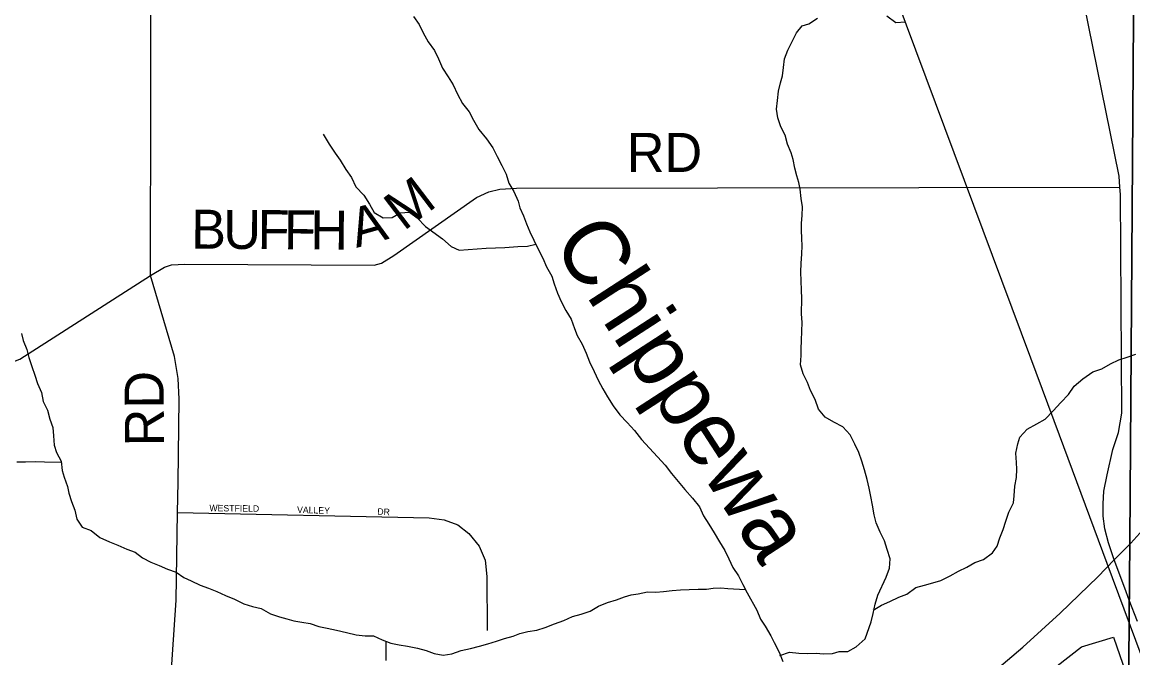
# Model space of a CAD drawing. Extents: x 1985906 to 2277390, y 930619 to 1324581.
# Drawn here: x 2131203 to 2139737, y 1105968 to 1110854 of the extents above; entities that cross this region are included whole.
import ezdxf

# ---------------------------------------------------------------- set-up
doc = ezdxf.new("R2010")
doc.units = 0
for name, color, linetype in [('GM_X_Corporation', 7, 'Continuous'), ('GM_X_County_Road', 7, 'Continuous'), ('GM_X_County_Road_Text', 7, 'Continuous'), ('GM_X_Interstate_Route', 7, 'Continuous'), ('GM_X_Minor_River', 7, 'Continuous'), ('GM_X_Minor_River_Text', 7, 'Continuous'), ('GM_X_Rail_Line', 7, 'Continuous'), ('GM_X_Township', 7, 'Continuous'), ('GM_X_Township_Road', 7, 'Continuous'), ('GM_X_Township_Road_Text', 7, 'Continuous'), ('GM_X_Township_Subdivision', 7, 'Continuous'), ('GM_X_Township_Subdivision_Text', 7, 'Continuous')]:
    doc.layers.add(name, color=color, linetype=linetype)

msp = doc.modelspace()

# ---------------------------------------------------------------- linework, layer by layer
at = {"layer": 'GM_X_Corporation'}
msp.add_lwpolyline([(2138699.5, 1105551.2), (2139341.7, 1106052.9), (2139588.5, 1106127.6), (2139706.6, 1105784.8)], dxfattribs=at)
at = {"layer": 'GM_X_County_Road'}
for points in [[(2132318.7, 1105424.5), (2132385.2, 1106412.2), (2132396.7, 1107085.4), (2132400.7, 1107317.5), (2132409.1, 1107955.3), (2132401.1, 1108115.9), (2132374.3, 1108284.6), (2132188.8, 1108906.2), (2132194, 1111666.8), (2132231.2, 1111793.4), (2132268.8, 1111869.9), (2132328.6, 1111938.6), (2132398.6, 1111985.2), (2132504.8, 1112016), (2134081.6, 1111998.3)], [(2139772.6, 1106245.9), (2139710.2, 1106410.8), (2139675.2, 1106503.1), (2139594.9, 1106721.4), (2139550.9, 1106851), (2139521.7, 1106959.2), (2139509, 1107057.2), (2139509.7, 1107151.6), (2139514.8, 1107247.8), (2139540.6, 1107374.9), (2139582.4, 1107569.4), (2139627.7, 1107700.1), (2139652.7, 1107848.8), (2139642.5, 1109530), (2139636, 1109586.1), (2139631.4, 1109670.3), (2139164.6, 1111982.1)]]:
    msp.add_lwpolyline(points, dxfattribs=at)
at = {"layer": 'GM_X_Interstate_Route'}
msp.add_lwpolyline([(2136694.1, 1104507.6), (2136760.7, 1104542.2), (2137444.2, 1104962.2), (2137807.3, 1105203.5), (2138216.3, 1105497.4), (2138588.9, 1105794.5), (2138773.3, 1105950.6), (2138891.3, 1106050.4), (2139179.9, 1106311.6), (2139468.4, 1106591.5), (2139594.9, 1106721.4), (2139713.2, 1106841.2), (2139721.5, 1106849.6), (2140020.9, 1107183), (2140400.6, 1107645.5), (2141378.3, 1108972), (2142617.6, 1110569.8)], dxfattribs=at)
at = {"layer": 'GM_X_Minor_River'}
for points in [[(2134209.3, 1110896.9), (2134252.4, 1110836), (2134283.4, 1110771.2), (2134322.4, 1110702.3), (2134371.5, 1110637.2), (2134402.6, 1110572.5), (2134431.4, 1110499.8), (2134476.5, 1110434.8), (2134513.6, 1110371.9), (2134548.5, 1110301.1), (2134587.4, 1110228.1), (2134638.6, 1110165), (2134669.6, 1110100.3), (2134710.5, 1110029.3), (2134769.6, 1109958.1), (2134818.6, 1109889), (2134851.6, 1109820.2), (2134888.5, 1109751.3), (2134921.5, 1109684.5), (2134942.4, 1109615.9), (2134979.5, 1109551.1), (2135014.4, 1109478.2), (2135027.6, 1109427.8), (2135054.6, 1109365.2), (2135077.6, 1109302.6), (2135104.7, 1109241.9), (2135133.7, 1109177.2), (2135168.7, 1109108.3), (2135203.6, 1109039.5), (2135232.6, 1108972.8), (2135271.6, 1108901.9), (2135290.6, 1108841.3), (2135317.5, 1108770.7), (2135344.5, 1108706), (2135381.5, 1108637.1), (2135422.5, 1108572.2), (2135447.4, 1108499.5), (2135468.5, 1108444.9), (2135505.5, 1108378.1), (2135536.5, 1108309.3), (2135561.4, 1108242.7), (2135598.4, 1108169.8), (2135629.3, 1108103), (2135664.3, 1108036.2), (2135701.4, 1107973.3), (2135744.4, 1107904.3), (2135795.4, 1107835.2), (2135850.7, 1107776.1), (2135907.9, 1107714.8), (2135960.9, 1107645.7), (2136022, 1107580.4), (2136085.2, 1107513), (2136144.3, 1107447.8), (2136193.4, 1107384.7), (2136242.6, 1107323.6), (2136295.7, 1107260.5), (2136352.9, 1107195.2), (2136407.9, 1107128), (2136438.9, 1107059.3), (2136480, 1106996.3), (2136521, 1106927.4), (2136562, 1106860.4), (2136601, 1106793.5), (2136634, 1106728.8), (2136663, 1106662), (2136706.1, 1106597.1), (2136741.1, 1106530.2), (2136774.1, 1106467.4), (2136848.1, 1106333.7), (2136877.1, 1106264.9), (2136912.3, 1106212.2), (2136955.2, 1106137.1), (2136982.4, 1106084.5), (2137019.3, 1106011.6), (2137048.2, 1105938.9)], [(2137024.9, 1105985.4), (2137097.7, 1106012.2), (2137169.8, 1106002.9), (2137238.1, 1106001.6), (2137306.4, 1106002.4), (2137356.6, 1105999.5), (2137429, 1106002.2), (2137479.5, 1106017.3), (2137547.7, 1106016.1), (2137610.6, 1106051.1), (2137680, 1106114), (2137726.5, 1106245.6), (2137741.6, 1106307.5), (2137756.9, 1106379.5), (2137778.2, 1106449.3), (2137840.9, 1106588.6), (2137868.2, 1106656.3), (2137871.5, 1106728.5), (2137850.6, 1106801.1), (2137827.7, 1106867.7), (2137794.7, 1106934.5), (2137763.8, 1107005.3), (2137750.8, 1107067.7), (2137738, 1107140.1), (2137723.1, 1107206.6), (2137710.2, 1107273.1), (2137695.3, 1107339.5), (2137676.4, 1107412.1), (2137653.5, 1107480.7), (2137630.6, 1107547.3), (2137601.5, 1107610.1), (2137564.6, 1107682.9), (2137509.4, 1107742.1), (2137439.7, 1107779.5), (2137372.1, 1107818.8), (2137320.9, 1107877.9), (2137296.1, 1107952.6), (2137261.1, 1108021.4), (2137236.1, 1108084.1), (2137203.1, 1108150.9), (2137182.2, 1108219.4), (2137189.5, 1108291.5), (2137188.3, 1108341.7), (2137191.5, 1108407.9), (2137194.7, 1108478), (2137195.9, 1108544.2), (2137191, 1108612.5), (2137193.1, 1108728.8), (2137190.2, 1108795.1), (2137187.4, 1108865.3), (2137186.5, 1108931.5), (2137189.8, 1109001.7), (2137194.9, 1109069.8), (2137196.1, 1109138), (2137193, 1109188.2), (2137190.1, 1109256.4), (2137191.1, 1109308.6), (2137196.1, 1109368.7), (2137199.3, 1109434.8), (2137188.3, 1109499.2), (2137181.5, 1109569.6), (2137170.4, 1109621.9), (2137155.2, 1109672.3), (2137140.2, 1109732.8), (2137127.2, 1109799.2), (2137112, 1109849.6), (2137083.1, 1109916.4), (2137066.2, 1109984.9), (2137033.2, 1110049.7), (2137010.2, 1110118.3), (2136999.3, 1110184.7), (2137006.5, 1110252.8), (2137013.8, 1110324.8), (2137031, 1110388.7), (2137044, 1110442.6), (2137053.1, 1110506.7), (2137060.3, 1110572.7), (2137085.5, 1110638.5), (2137118.8, 1110704.1), (2137152.1, 1110771.7), (2137197.3, 1110827), (2137247.8, 1110842.2), (2137314.8, 1110885.1)], [(2137847.5, 1110903.6), (2137916.9, 1110852.2), (2137989.3, 1110856.9)], [(2133514.6, 1109992.7), (2133561.5, 1109915.6), (2133608.5, 1109846.6), (2133645.8, 1109793.8), (2133690.7, 1109720.7), (2133733.8, 1109659.8), (2133766.8, 1109589), (2133827.9, 1109523.7), (2133870.9, 1109454.7), (2133908, 1109391.8), (2133975.6, 1109350.5), (2134045.9, 1109353.3), (2134106.8, 1109388.3), (2134179.2, 1109393), (2134236.7, 1109349.8), (2134301.8, 1109282.4), (2134432.8, 1109187.8), (2134498, 1109128.5), (2134561.9, 1109101.2), (2134630.2, 1109106), (2134698.7, 1109112.8), (2134767, 1109115.6), (2134839.4, 1109118.3), (2134911.8, 1109123), (2135012.3, 1109129.2), (2135084.7, 1109131.9), (2135148.9, 1109146.7)], [(2131197.9, 1108461.7), (2131211.1, 1108407.3), (2131238, 1108338.6), (2131255, 1108276.1), (2131277.9, 1108207.5), (2131298.8, 1108140.9), (2131321.8, 1108076.3), (2131350.8, 1108007.6), (2131363.6, 1107937.1), (2131396.6, 1107870.4), (2131415.5, 1107801.8), (2131438.5, 1107737.2), (2131443.4, 1107672.9), (2131448.2, 1107602.6), (2131465.3, 1107546.1), (2131502.3, 1107479.3), (2131511.1, 1107406.9), (2131526.3, 1107356.5), (2131551.2, 1107283.8), (2131560.3, 1107233.5), (2131581.3, 1107168.9), (2131608.3, 1107102.2), (2131623.2, 1107033.7), (2131664.3, 1106972.8), (2131732.2, 1106947.5), (2131799.5, 1106892.1), (2131873.3, 1106858.7), (2131939.1, 1106833.4), (2132006.9, 1106804.1), (2132070.8, 1106780.9), (2132128.3, 1106735.8), (2132192, 1106702.5), (2132255.8, 1106677.3), (2132319.6, 1106650.1), (2132385.5, 1106626.8), (2132445.1, 1106585.6), (2132500.8, 1106558.5), (2132570.6, 1106527.2), (2132634.5, 1106503.9), (2132698.3, 1106478.7), (2132766.1, 1106447.4), (2132833.9, 1106418.1), (2132905.6, 1106382.7), (2132971.6, 1106363.5), (2133039.6, 1106348.2), (2133111.2, 1106306.8), (2133181.1, 1106283.5), (2133237.1, 1106268.4), (2133289.1, 1106253.4), (2133351.1, 1106242.3)], [(2137742.1, 1106333.6), (2137805, 1106372.6), (2137869.8, 1106399.5), (2137938.7, 1106434.4), (2138001.4, 1106457.3), (2138070.6, 1106508.2), (2138135.2, 1106527.1), (2138199.7, 1106544), (2138262.3, 1106562.9), (2138333.3, 1106597.8), (2138398.1, 1106632.7), (2138461, 1106665.7), (2138523.9, 1106700.7), (2138590.6, 1106723.5), (2138659.8, 1106774.4), (2138694.8, 1106826), (2138716, 1106889.8), (2138741.2, 1106953.5), (2138760.4, 1107019.4), (2138783.7, 1107087.2), (2138819.1, 1107158.8), (2138826.1, 1107212.8), (2138831.4, 1107286.9), (2138842.6, 1107352.9), (2138845.7, 1107417.1), (2138842.6, 1107469.3), (2138837.8, 1107541.6), (2138853.1, 1107611.5), (2138870, 1107663.4), (2138925.3, 1107724.6), (2138998.4, 1107765.4), (2139063.3, 1107802.3), (2139124.7, 1107867.4), (2139184, 1107930.6), (2139243.4, 1107991.7), (2139286.7, 1108055.1), (2139351.9, 1108112.1), (2139429.2, 1108166.9), (2139497.9, 1108189.7), (2139564.8, 1108226.6), (2139629.7, 1108257.5), (2139694.3, 1108278.4), (2139759, 1108301.3)], [(2131162.7, 1107473.3), (2131229, 1107474.2), (2131301.4, 1107476.9), (2131373.7, 1107475.6), (2131499.5, 1107471.5)], [(2133351.1, 1106242.3), (2133415.2, 1106231.1), (2133481.2, 1106209.8), (2133545.2, 1106194.6), (2133619.2, 1106179.3), (2133695.3, 1106161.8), (2133769.3, 1106144.5), (2133837.5, 1106137.2), (2133901.7, 1106136.1), (2133969.5, 1106106.8), (2134035.4, 1106081.5), (2134099.4, 1106068.3), (2134163.5, 1106057.1), (2134239.6, 1106041.7), (2134307.6, 1106024.4), (2134369.5, 1106001.2), (2134437.5, 1105988), (2134504, 1105998.8), (2134574.8, 1106023.6), (2134647.3, 1106038.4), (2134718, 1106057.1), (2134780.6, 1106076.1), (2134847.2, 1106094.9), (2134907.8, 1106115.9), (2134976.5, 1106134.7), (2135027, 1106153.9), (2135087.6, 1106170.8), (2135158.1, 1106181.6), (2135222.7, 1106200.5), (2135293.5, 1106229.3), (2135364.2, 1106254.1), (2135431.1, 1106285), (2135497.7, 1106303.9), (2135568.4, 1106326.7), (2135631.3, 1106365.7), (2135700.1, 1106392.5), (2135768.8, 1106413.3), (2135831.4, 1106436.3), (2135881.9, 1106451.4), (2135936.3, 1106458.5), (2136006.9, 1106475.2), (2136073.1, 1106472.1), (2136129.5, 1106477.1), (2136197.9, 1106485.8), (2136262.3, 1106490.7), (2136328.6, 1106493.5), (2136396.9, 1106494.3), (2136461.2, 1106495.1), (2136513.6, 1106502.2), (2136571.9, 1106505.2), (2136626, 1106500.2), (2136757.8, 1106494)], [(2134000.9, 1105947.7), (2133999.4, 1106092.2)]]:
    msp.add_lwpolyline(points, dxfattribs=at)
at = {"layer": 'GM_X_Rail_Line'}
msp.add_lwpolyline([(2140069.3, 1105268), (2139541.1, 1106692.2), (2139173.2, 1107679), (2138953, 1108270), (2137561, 1112007.8), (2137309.7, 1112685.2), (2137005.4, 1113502.6), (2136868.4, 1113867.5), (2136684.2, 1114363.6), (2136326.9, 1115323.1), (2136166, 1115758)], dxfattribs=at)
at = {"layer": 'GM_X_Township'}
for points in [[(2155648.8, 1089279), (2152684.2, 1089315.7), (2150082.5, 1089293.4), (2145540.2, 1089350.8), (2143683.2, 1089344.1), (2141098.4, 1089364.6), (2139591.4, 1089396.7), (2139632.3, 1095256.8), (2139645.2, 1097096.1), (2139669.5, 1100582), (2139699.5, 1104875.9), (2139709.2, 1106268.6), (2139713.4, 1106864.7), (2139749.1, 1111975.2), (2139751.7, 1112355.6), (2139793.5, 1116176.5), (2143818.5, 1116154.3), (2146952.5, 1116173.5), (2147928.6, 1116188.5), (2150100.2, 1116209.9), (2152712, 1116228.7), (2157437.7, 1116248.6)], [(2139749.1, 1111975.2), (2139713.4, 1106864.7), (2139709.2, 1106268.6), (2139699.5, 1104875.9), (2139669.5, 1100582), (2139645.2, 1097096.1), (2139632.3, 1095256.8), (2139591.4, 1089396.7)]]:
    msp.add_lwpolyline(points, dxfattribs=at)
at = {"layer": 'GM_X_Township_Road'}
for points in [[(2132188.8, 1108906.2), (2132296, 1108971.3), (2132350.1, 1108989.7), (2132452.6, 1108994.5), (2133907.1, 1108986.5), (2133963.2, 1109001), (2134059.2, 1109059.8), (2134692.8, 1109505.6), (2134788.9, 1109550.4), (2134873.1, 1109571), (2135001.6, 1109578), (2139636, 1109586.1)], [(2124950.3, 1108289.9), (2127393.4, 1108256.6), (2130973.7, 1108207.7), (2131088.1, 1108224.6), (2131184.3, 1108263.4), (2132188.8, 1108906.2)]]:
    msp.add_lwpolyline(points, dxfattribs=at)
at = {"layer": 'GM_X_Township_Subdivision'}
msp.add_lwpolyline([(2132396.7, 1107085.4), (2134331.2, 1107045.1), (2134446.3, 1107029.1), (2134550.7, 1106988.9), (2134633.7, 1106924.7), (2134714, 1106825.6), (2134759.5, 1106718.5), (2134772.9, 1106592.7), (2134775.6, 1106177.8)], dxfattribs=at)

# ---------------------------------------------------------------- texts
at = {"layer": 'GM_X_County_Road_Text'}
msp.add_text('RD', height=300, rotation=90.47361, dxfattribs=at).set_placement((2132293.4, 1107594.8))
at = {"layer": 'GM_X_Minor_River_Text'}
msp.add_text('Chippewa', height=500.22, rotation=302.9638, dxfattribs=at).set_placement((2135269.5, 1109158.7))
at = {"layer": 'GM_X_Township_Road_Text'}
for s, rotation, p in [('RD', 0.00001, (2135848.5, 1109702.6)), ('M', 37.30083, (2134134.8, 1109244.2)), ('B', 359.64093, (2132500.8, 1109113.1)), ('U', 359.63936, (2132747.2, 1109111.6)), ('F', 359.64571, (2133011.3, 1109109.9)), ('F', 359.63888, (2133213.7, 1109108.7)), ('H', 359.64709, (2133416.1, 1109107.4)), ('A', 15.70794, (2133770.8, 1109118))]:
    msp.add_text(s, height=300, rotation=rotation, dxfattribs=at).set_placement(p)
at = {"layer": 'GM_X_Township_Subdivision_Text'}
for s, rotation, p in [('WESTFIELD', 359.25635, (2132641, 1107094.8)), ('VALLEY', 358.2653, (2133314.4, 1107081.6)), ('DR', 356.98902, (2133930.6, 1107068.3))]:
    msp.add_text(s, height=50, rotation=rotation, dxfattribs=at).set_placement(p)

doc.saveas('drawing.dxf')
